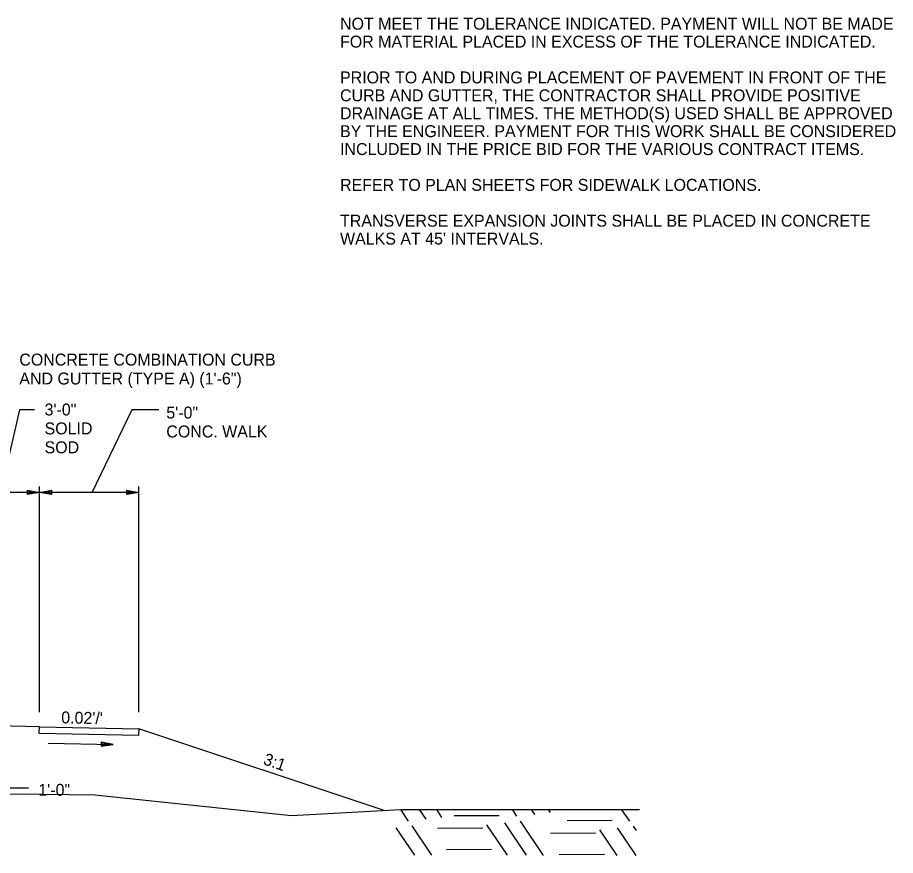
# Model space of a CAD drawing. Extents: x 1001270 to 1003428, y 1840152 to 1842912.
# Drawn here: x 1003376.69 to 1003420.82, y 1842812.45 to 1842854.56 of the extents above; entities that cross this region are included whole.
import ezdxf

# ---------------------------------------------------------------- set-up
doc = ezdxf.new("R2010")
doc.units = 0
for name, color, linetype in [('19', 7, 'Continuous'), ('20', 7, 'Continuous'), ('8', 7, 'Continuous')]:
    doc.layers.add(name, color=color, linetype=linetype)

# ---------------------------------------------------------------- blocks, each defined once
blk = doc.blocks.new('TM')
at = {"layer": '8'}
for p, q in [((-120.309, 21.181), (-119.787, -20.829)), ((0, 0), (-120.309, 21.181)), ((-31.382, 2.945), (-120.176, 10.512)), ((-119.787, -20.829), (0, 0)), ((-119.911, -10.826), (-31.307, -3.057))]:
    blk.add_line(p, q, dxfattribs=at)

msp = doc.modelspace()

# ---------------------------------------------------------------- linework, layer by layer
at = {"layer": '19'}
for p, q in [((1003376.797, 1842834.856), (1003375.84, 1842830.699)), ((1003377.541, 1842834.856), (1003376.797, 1842834.856)), ((1003382.446, 1842834.856), (1003380.432, 1842830.685)), ((1003383.801, 1842834.856), (1003382.446, 1842834.856)), ((1003377.192, 1842830.594), (1003377.192, 1842830.804)), ((1003377.192, 1842830.804), (1003377.792, 1842830.699)), ((1003377.792, 1842819.647), (1003377.792, 1842830.999)), ((1003377.792, 1842830.699), (1003378.392, 1842830.804)), ((1003378.392, 1842830.804), (1003378.392, 1842830.594)), ((1003382.192, 1842830.594), (1003382.192, 1842830.804)), ((1003382.192, 1842830.804), (1003382.792, 1842830.699)), ((1003382.792, 1842819.647), (1003382.792, 1842830.999)), ((1003382.792, 1842830.699), (1003373.292, 1842830.699)), ((1003377.192, 1842830.749), (1003377.632, 1842830.714)), ((1003377.792, 1842830.699), (1003377.192, 1842830.594)), ((1003377.632, 1842830.684), (1003377.192, 1842830.644)), ((1003378.392, 1842830.594), (1003377.792, 1842830.699)), ((1003377.952, 1842830.714), (1003378.392, 1842830.749)), ((1003378.392, 1842830.644), (1003377.952, 1842830.684)), ((1003382.192, 1842830.749), (1003382.632, 1842830.714)), ((1003382.792, 1842830.699), (1003382.192, 1842830.594)), ((1003382.632, 1842830.684), (1003382.192, 1842830.644)), ((1003377.793, 1842818.921), (1003374.792, 1842818.981)), ((1003377.78, 1842818.588), (1003377.793, 1842818.921)), ((1003377.793, 1842818.921), (1003382.792, 1842818.821)), ((1003377.793, 1842818.921), (1003377.793, 1842818.921)), ((1003382.779, 1842818.488), (1003377.78, 1842818.588)), ((1003382.792, 1842818.821), (1003382.779, 1842818.488)), ((1003395.121, 1842814.711), (1003382.792, 1842818.821)), ((1003377.241, 1842815.843), (1003375.792, 1842815.843)), ((1003377.241, 1842815.843), (1003375.792, 1842815.843)), ((1003396.335, 1842814.182), (1003395.954, 1842814.756)), ((1003397.231, 1842814.274), (1003396.899, 1842814.762)), ((1003398.025, 1842814.366), (1003397.763, 1842814.761)), ((1003400.902, 1842814.451), (1003398.641, 1842814.439)), ((1003401.789, 1842814.421), (1003401.564, 1842814.76)), ((1003402.685, 1842814.513), (1003402.519, 1842814.758)), ((1003403.479, 1842814.605), (1003403.374, 1842814.755)), ((1003407.465, 1842814.171), (1003407.073, 1842814.754)), ((1003401.317, 1842812.463), (1003400.285, 1842813.995)), ((1003402.273, 1842812.461), (1003401.18, 1842814.087)), ((1003403.127, 1842812.458), (1003401.975, 1842814.179)), ((1003406.576, 1842814.21), (1003404.316, 1842814.189)), ((1003396.663, 1842812.466), (1003395.726, 1842813.848)), ((1003397.517, 1842812.464), (1003396.521, 1842813.939)), ((1003400.072, 1842813.822), (1003397.801, 1842813.81)), ((1003405.736, 1842813.581), (1003403.476, 1842813.56)), ((1003406.827, 1842812.457), (1003405.961, 1842813.745)), ((1003407.782, 1842812.455), (1003406.856, 1842813.837)), ((1003407.804, 1842813.703), (1003407.651, 1842813.929)), ((1003400.514, 1842812.752), (1003398.254, 1842812.731)), ((1003406.189, 1842812.502), (1003403.918, 1842812.489))]:
    msp.add_line(p, q, dxfattribs=at)
for points in [[(1003312.752, 1842826.926), (1003320.354, 1842826.025), (1003324.665, 1842824.376), (1003330.512, 1842821.441), (1003334.696, 1842820.564), (1003344.087, 1842818.08), (1003348.635, 1842817.711), (1003354.534, 1842817.137), (1003367.007, 1842815.856), (1003374.354, 1842815.492), (1003376.7, 1842815.553), (1003380.574, 1842815.492), (1003390.464, 1842814.462), (1003395.954, 1842814.756)], [(1003395.954, 1842814.756), (1003407.954, 1842814.756)]]:
    msp.add_lwpolyline(points, dxfattribs=at)
at = {"layer": '20'}
msp.add_line((1003378.23, 1842818.101), (1003381.501, 1842818.036), dxfattribs=at)

# ---------------------------------------------------------------- block references
at = {"layer": '19', "xscale": 0.0050063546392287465, "yscale": 0.005006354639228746, "rotation": -1.1310771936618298}
msp.add_blockref('TM', (1003381.501, 1842818.034), dxfattribs=at)

# ---------------------------------------------------------------- texts
at = {"layer": '19'}
for s, p in [('NOT MEET THE TOLERANCE INDICATED. PAYMENT WILL NOT BE MADE', (1003392.903, 1842853.952)), ('FOR MATERIAL PLACED IN EXCESS OF THE TOLERANCE INDICATED.', (1003392.903, 1842853.052)), ('PRIOR TO AND DURING PLACEMENT OF PAVEMENT IN FRONT OF THE', (1003392.903, 1842851.252)), ('CURB AND GUTTER, THE CONTRACTOR SHALL PROVIDE POSITIVE', (1003392.903, 1842850.352)), ('DRAINAGE AT ALL TIMES. THE METHOD(S) USED SHALL BE APPROVED', (1003392.903, 1842849.452)), ('BY THE ENGINEER. PAYMENT FOR THIS WORK SHALL BE CONSIDERED', (1003392.903, 1842848.552)), ('INCLUDED IN THE PRICE BID FOR THE VARIOUS CONTRACT ITEMS.', (1003392.903, 1842847.652)), ('REFER TO PLAN SHEETS FOR SIDEWALK LOCATIONS.', (1003392.903, 1842845.852)), ('TRANSVERSE EXPANSION JOINTS SHALL BE PLACED IN CONCRETE', (1003392.903, 1842844.052)), ("WALKS AT 45' INTERVALS.", (1003392.903, 1842843.152)), ('3\'-0"', (1003378.052, 1842834.564)), ('SOLID ', (1003378.052, 1842833.614)), ('SOD', (1003378.052, 1842832.664)), ('1\'-0"', (1003377.74, 1842815.45))]:
    msp.add_text(s, height=0.6, dxfattribs=at).set_placement(p)
for s, rotation, p in [('CONCRETE COMBINATION CURB', 360, (1003376.783, 1842837.072)), ('AND GUTTER (TYPE A) (1\'-6")', 360, (1003376.783, 1842836.122)), ('5\'-0"', 360, (1003384.171, 1842834.411)), ('CONC. WALK', 360, (1003384.171, 1842833.461)), ("0.02'/'", 358.8515, (1003378.885, 1842819.094)), ('3:1', 340.4943, (1003388.998, 1842817.052))]:
    msp.add_text(s, height=0.6, rotation=rotation, dxfattribs=at).set_placement(p)

doc.saveas('drawing.dxf')
